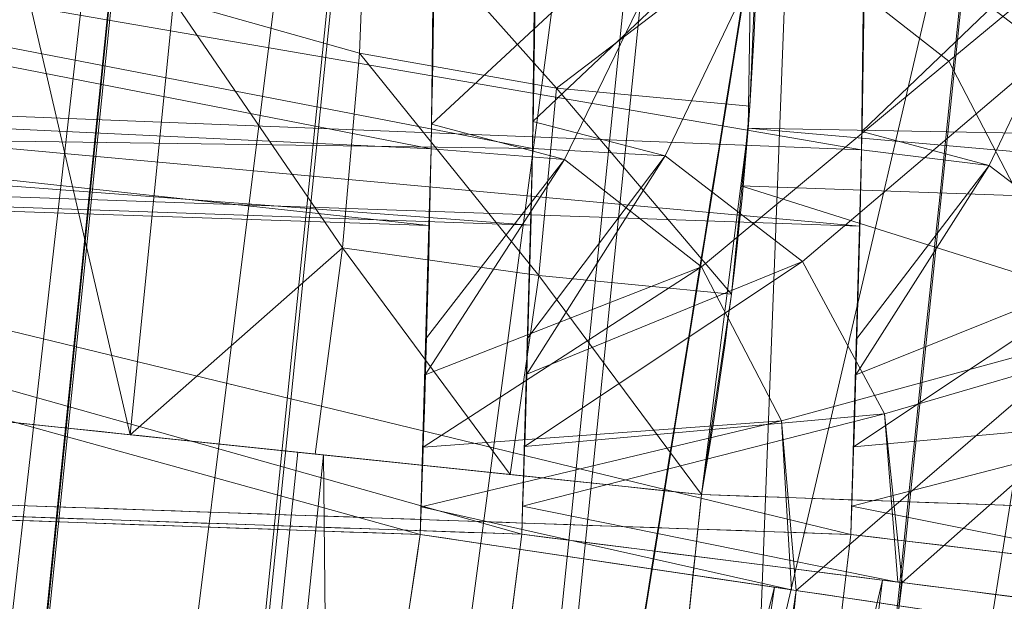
# Model space of a CAD drawing. Header units: millimetres. Extents: x -71 to 71, y -145 to 145.
# Tile 416 of 497: x -42.579 to -42.285, y 104.718 to 104.892. Entities that reach past the tile are written whole.
import ezdxf

# ---------------------------------------------------------------- set-up
doc = ezdxf.new("R2010")
doc.units = ezdxf.units.MM
doc.layers.add('1', color=7, linetype='CONTINUOUS')

msp = doc.modelspace()

# ---------------------------------------------------------------- linework, layer by layer
at = {"layer": '1', "color": 163, "linetype": 'Continuous', "lineweight": 13, "extrusion": (0.9987751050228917, -0.0349130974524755, 0.03506230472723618)}
msp.add_arc((103.1923315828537, -2.556379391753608, -46.22108392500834), 0.3, 269.7685499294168, 0.05733278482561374, dxfattribs=at)
at = {"layer": '1', "color": 163, "linetype": 'Continuous', "lineweight": 13, "extrusion": (-0.02762178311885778, -3.56842888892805e-05, 0.9996184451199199)}
msp.add_arc((-104.7947120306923, -42.43374167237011, -3.004475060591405), 0.3, 81.45700164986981, 177.9251882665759, dxfattribs=at)
at = {"layer": '1', "color": 163, "linetype": 'Continuous', "lineweight": 13, "extrusion": (0.998775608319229, -0.0349294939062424, -0.03503162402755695)}
msp.add_arc((103.192451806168, -1.964484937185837, -46.03388992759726), 0.3, 359.9158615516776, 90.1812252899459, dxfattribs=at)
at = {"layer": '1', "color": 163, "linetype": 'Continuous', "lineweight": 13, "extrusion": (0.04373933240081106, -6.0330956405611e-05, 0.9990429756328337)}
msp.add_arc((104.6811121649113, 42.52796908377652, -2.212901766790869), 0.3, 262.8341973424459, 358.077188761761, dxfattribs=at)
at = {"layer": '1', "color": 163, "linetype": 'Continuous', "lineweight": 13, "extrusion": (0.9987807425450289, -0.0347887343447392, 0.03502530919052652)}
msp.add_arc((103.202252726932, 2.90839859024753, -45.88803624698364), 0.3, 269.8281166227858, 359.853474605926, dxfattribs=at)
at = {"layer": '1', "color": 163, "linetype": 'Continuous', "lineweight": 13, "extrusion": (0.0751280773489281, -7.342131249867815e-05, 0.9971738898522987)}
msp.add_arc((104.6982097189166, 42.42142122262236, -1.893019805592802), 0.3, 263.2761855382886, 358.0504822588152, dxfattribs=at)
at = {"layer": '1', "color": 163, "linetype": 'Continuous', "lineweight": 13, "extrusion": (-0.1042949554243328, -0.9945464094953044, -4.041082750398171e-05)}
msp.add_arc((-53.05880839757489, 4.784112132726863, -99.75964359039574), 0.3, 171.9095525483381, 267.988785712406, dxfattribs=at)
at = {"layer": '1', "color": 163, "linetype": 'Continuous', "lineweight": 13, "extrusion": (-0.1473310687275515, -0.9890872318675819, 6.280224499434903e-05)}
msp.add_arc((-57.43789169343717, -4.16931211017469, -97.34005550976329), 0.3, 272.0226114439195, 1.565247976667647, dxfattribs=at)
at = {"layer": '1', "color": 163, "linetype": 'Continuous', "lineweight": 13, "extrusion": (-0.1262247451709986, -0.9920016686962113, 5.48675540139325e-05)}
msp.add_arc((-55.3209317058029, -0.3452302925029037, -98.5450945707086), 0.3, 357.512711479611, 87.98426773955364, dxfattribs=at)
at = {"layer": '1', "color": 163, "linetype": 'Continuous', "lineweight": 13, "extrusion": (-0.118377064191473, -0.9929687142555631, 5.64186304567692e-05)}
msp.add_arc((-54.44246924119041, 1.304956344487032, -98.99085944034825), 0.3, 272.0145533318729, 355.721106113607, dxfattribs=at)
at = {"layer": '1', "color": 163, "linetype": 'Continuous', "lineweight": 13}
for points, knots in [([(-37.255931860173, 118.086034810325, -16.0329830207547), (-37.309000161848, 117.814544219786, -16.0424298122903), (-37.4510698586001, 117.088691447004, -16.073078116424), (-37.68262541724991, 115.909657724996, -16.1460442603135), (-37.95066081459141, 114.550297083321, -16.2629158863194), (-38.2190603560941, 113.194132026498, -16.4115150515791), (-38.4876370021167, 111.841705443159, -16.5907976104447), (-38.75620371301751, 110.493560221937, -16.799719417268), (-39.0245982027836, 109.1500904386, -17.0371156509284), (-39.2926581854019, 107.811690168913, -17.3018214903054), (-39.5602482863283, 106.478604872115, -17.5925978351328), (-39.8272331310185, 105.151080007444, -17.9082055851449), (-40.18226096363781, 103.388603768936, -18.3604284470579), (-40.6239890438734, 101.199945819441, -18.9814254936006), (-41.15010171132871, 98.5965316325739, -19.8055945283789), (-41.6717598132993, 96.015131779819, -20.6987399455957), (-42.1886203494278, 93.4540962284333, -21.6511642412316), (-42.700463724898, 90.911223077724, -22.6535243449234), (-43.2071670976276, 88.383883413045, -23.6968428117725), (-43.7086811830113, 85.8691216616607, -24.7724874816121), (-44.2050079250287, 83.3637449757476, -25.8721245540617), (-44.6961807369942, 80.86441018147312, -26.9876298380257), (-45.1822524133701, 78.36762522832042, -28.1111098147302), (-45.6632757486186, 75.8698980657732, -29.2346709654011), (-46.1392747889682, 73.3677333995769, -30.3504106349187), (-46.61027358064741, 70.8576359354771, -31.4504261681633), (-47.07623563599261, 68.3362553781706, -32.5265702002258), (-47.537078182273, 65.8003921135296, -33.5704788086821), (-47.9926512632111, 63.24708556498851, -34.5734806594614), (-48.4427241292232, 60.6737068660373, -35.5265505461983), (-48.8869724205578, 58.07806315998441, -36.4202898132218), (-49.3249649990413, 55.4585272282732, -37.2449390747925), (-49.684288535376, 53.2549044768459, -37.8661869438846), (-49.9680088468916, 51.4795716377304, -38.3184881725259), (-50.1788301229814, 50.1419739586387, -38.6340860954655), (-50.3875827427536, 48.7983974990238, -38.9247765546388), (-50.5941525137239, 47.4491038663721, -39.1893145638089), (-50.7984252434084, 46.0943546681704, -39.4264551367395), (-51.0002746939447, 44.734563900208, -39.6350292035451), (-51.1995746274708, 43.3701455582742, -39.8138676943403), (-51.3961910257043, 42.0016703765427, -39.9619327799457), (-51.5899898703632, 40.6297090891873, -40.078186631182), (-51.7808347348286, 39.2549522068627, -40.1617330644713), (-51.9685903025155, 37.8781385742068, -40.2117576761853), (-52.0916125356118, 36.95942482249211, -40.2222932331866), (-52.1525651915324, 36.5, -40.2217613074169)], [0, 0, 0, 0, 0.00954094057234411, 0.0255160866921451, 0.0414912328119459, 0.057466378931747, 0.0734415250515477, 0.0894166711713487, 0.10539181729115, 0.12136696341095, 0.137342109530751, 0.153317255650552, 0.169292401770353, 0.201242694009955, 0.233192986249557, 0.265143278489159, 0.29709357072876, 0.329043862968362, 0.360994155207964, 0.392944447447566, 0.424894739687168, 0.45684503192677, 0.488795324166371, 0.520745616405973, 0.552695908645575, 0.584646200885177, 0.616596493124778, 0.64854678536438, 0.680497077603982, 0.712447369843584, 0.744397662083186, 0.776347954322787, 0.808298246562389, 0.82427339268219, 0.840248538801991, 0.856223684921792, 0.872198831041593, 0.888173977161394, 0.904149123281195, 0.920124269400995, 0.936099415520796, 0.952074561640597, 0.968049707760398, 0.984024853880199, 1, 1, 1, 1]), ([(-37.1742399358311, 118.086034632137, 15.9592939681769), (-37.1856192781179, 118.015882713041, 15.9563131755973), (-37.2161631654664, 117.827825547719, 15.9478847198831), (-37.2660102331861, 117.521968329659, 15.932269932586), (-37.34313740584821, 117.05073556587, 15.9045356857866), (-37.4400746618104, 116.462211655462, 15.8630204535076), (-37.5572085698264, 115.756965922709, 15.8023466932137), (-37.6751156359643, 115.052858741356, 15.73091784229), (-37.7937592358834, 114.350034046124, 15.6488607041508), (-37.9131027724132, 113.648635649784, 15.5563020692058), (-38.0331096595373, 112.948793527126, 15.4533925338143), (-38.1537433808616, 112.250637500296, 15.3402826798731), (-38.2749678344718, 111.554281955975, 15.217143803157), (-38.3967472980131, 110.859840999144, 15.0841471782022), (-38.5190467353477, 110.167412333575, 14.9414815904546), (-38.6418313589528, 109.477093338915, 14.7893356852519), (-38.8061466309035, 108.559587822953, 14.5741043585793), (-39.0125869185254, 107.418380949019, 14.2823779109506), (-39.26173729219, 106.058514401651, 13.8977135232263), (-39.5120742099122, 104.708594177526, 13.4802226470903), (-39.7633803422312, 103.368853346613, 13.0317093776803), (-40.0154568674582, 102.039403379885, 12.5539873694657), (-40.2681235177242, 100.720235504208, 12.0488850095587), (-40.52121853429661, 99.4112439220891, 11.5181935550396), (-40.7745980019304, 98.1122253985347, 10.9636877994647), (-41.0281344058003, 96.8228920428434, 10.3871070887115), (-41.36624436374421, 95.11621726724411, 9.59114636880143), (-41.7887479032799, 93.0051541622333, 8.54936981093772), (-42.2949124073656, 90.50354035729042, 7.23688787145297), (-42.7997903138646, 88.0289381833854, 5.87381059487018), (-43.3030657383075, 85.5762716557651, 4.47116578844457), (-43.8045203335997, 83.1401749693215, 3.03936567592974), (-44.3040026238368, 80.7150963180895, 1.58834462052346), (-44.8014000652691, 78.2953771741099, 0.127712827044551), (-45.2966142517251, 75.8753080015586, -1.33308100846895), (-45.7895373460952, 73.44917812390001, -2.78458719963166), (-46.2800293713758, 71.0113226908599, -4.21719202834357), (-46.7678940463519, 68.5561835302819, -5.62095565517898), (-47.2528537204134, 66.0783836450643, -6.985456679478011), (-47.7345222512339, 63.5728355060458, -8.299656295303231), (-48.1327334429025, 61.4578741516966, -9.34309434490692), (-48.4490452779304, 59.747703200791, -10.1405127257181), (-48.68504252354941, 58.4555601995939, -10.7182473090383), (-48.9196851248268, 57.1535430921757, -11.2739652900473), (-49.15283995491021, 55.8413654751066, -11.805922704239), (-49.3843588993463, 54.51882504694, -12.3123411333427), (-49.614079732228, 53.185818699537, -12.791425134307), (-49.8418232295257, 51.8423407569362, -13.2413424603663), (-50.06739627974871, 50.4885070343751, -13.6602745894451), (-50.2905909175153, 49.12455610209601, -14.0464134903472), (-50.511185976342, 47.7508594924, -14.3979884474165), (-50.6926549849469, 46.5984156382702, -14.6607386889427), (-50.8362931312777, 45.6721678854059, -14.8519889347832), (-50.9432222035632, 44.9754345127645, -14.9857625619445), (-51.0493207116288, 44.2767524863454, -15.1096830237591), (-51.1545573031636, 43.5762374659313, -15.2235787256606), (-51.2589006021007, 42.8740052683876, -15.3272780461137), (-51.3623194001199, 42.1701873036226, -15.4206301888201), (-51.4647824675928, 41.4649151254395, -15.5034843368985), (-51.5662592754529, 40.7583342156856, -15.575713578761), (-51.6667192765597, 40.050590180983, -15.6371909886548), (-51.7495641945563, 39.4599653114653, -15.6793786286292), (-51.8153024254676, 38.9870412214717, -15.7076524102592), (-51.8643338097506, 38.6321568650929, -15.7261106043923), (-51.9130894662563, 38.2771020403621, -15.7418126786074), (-51.9615659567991, 37.9218975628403, -15.7547496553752), (-52.0097598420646, 37.5665642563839, -15.7649125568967), (-52.0576679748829, 37.2111236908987, -15.7722961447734), (-52.1052872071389, 36.8555974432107, -15.7768951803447), (-52.13683866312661, 36.6185372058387, -15.7781013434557), (-52.1525651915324, 36.5, -15.7782385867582)], [0, 0, 0, 0, 0.00237380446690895, 0.00636430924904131, 0.0103548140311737, 0.0183358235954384, 0.0263168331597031, 0.0342978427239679, 0.0422788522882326, 0.0502598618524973, 0.058240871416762, 0.0662218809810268, 0.0742028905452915, 0.0821839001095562, 0.090164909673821, 0.0981459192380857, 0.10612692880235, 0.12208894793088, 0.138050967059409, 0.154012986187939, 0.169975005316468, 0.185937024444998, 0.201899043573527, 0.217861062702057, 0.233823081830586, 0.249785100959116, 0.265747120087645, 0.297671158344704, 0.329595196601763, 0.361519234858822, 0.393443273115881, 0.42536731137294, 0.457291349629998, 0.489215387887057, 0.521139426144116, 0.553063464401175, 0.584987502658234, 0.616911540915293, 0.648835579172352, 0.680759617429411, 0.71268365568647, 0.728645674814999, 0.744607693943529, 0.760569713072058, 0.776531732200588, 0.792493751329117, 0.808455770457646, 0.824417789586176, 0.840379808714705, 0.856341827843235, 0.872303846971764, 0.888265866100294, 0.896246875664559, 0.904227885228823, 0.912208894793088, 0.920189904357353, 0.928170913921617, 0.936151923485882, 0.944132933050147, 0.952113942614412, 0.960094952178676, 0.968075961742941, 0.972066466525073, 0.976056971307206, 0.980047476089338, 0.984037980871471, 0.988028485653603, 0.992018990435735, 0.996009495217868, 1, 1, 1, 1]), ([(-42.2566845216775, 105.563300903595, -5.52585062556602), (-42.302466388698, 105.277853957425, -5.52582540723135), (-42.3481784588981, 104.992395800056, -5.525800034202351), (-42.4394067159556, 104.421448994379, -5.52574915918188), (-42.4849229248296, 104.135960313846, -5.52572365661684), (-42.5901505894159, 103.474088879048, -5.525664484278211), (-42.6497699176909, 103.097691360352, -5.52563080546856), (-42.7091182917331, 102.721230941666, -5.5255970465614), (-42.709121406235, 102.721211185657, -5.52559704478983), (-42.7091245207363, 102.721191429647, -5.525597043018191)], [0, 0, 0, 0, 0.30136067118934, 0.30136067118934, 0.602720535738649, 0.602720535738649, 0.999979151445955, 0.999979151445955, 1, 1, 1, 1]), ([(-42.2289395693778, 105.563190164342, 5.50874685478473), (-42.2289416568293, 105.563170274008, 5.508746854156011), (-42.22894373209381, 105.563150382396, 5.50874685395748), (-42.2619837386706, 105.248327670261, 5.508736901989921), (-42.2947326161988, 104.933494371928, 5.508726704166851), (-42.3588684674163, 104.311203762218, 5.50870623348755), (-42.3902693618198, 104.003747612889, 5.5086959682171), (-42.452488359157, 103.388795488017, 5.508675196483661), (-42.48330644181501, 103.081299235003, 5.50866469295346), (-42.5138312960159, 102.77375391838, 5.508654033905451), (-42.5138332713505, 102.773734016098, 5.50865403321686), (-42.513835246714, 102.773714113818, 5.50865403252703)], [0, 0, 0, 0, 2.13980780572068e-05, 2.13980780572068e-05, 0.338679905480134, 0.338679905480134, 0.669339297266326, 0.669339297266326, 0.99997860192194, 0.99997860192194, 1, 1, 1, 1]), ([(-42.4235338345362, 102.676143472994, -5.81237459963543), (-42.3642389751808, 103.052485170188, -5.8116374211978), (-42.3046728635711, 103.428784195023, -5.81090233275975), (-42.1995427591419, 104.090488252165, -5.80961525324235), (-42.1540697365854, 104.375907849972, -5.80906190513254), (-42.06292791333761, 104.946735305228, -5.80795983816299), (-42.0172591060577, 105.232143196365, -5.80741111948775), (-41.9715218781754, 105.51754011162, -5.8068651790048)], [0, 0, 0, 0, 0.397255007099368, 0.397255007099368, 0.698617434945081, 0.698617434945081, 1, 1, 1, 1]), ([(-42.3309428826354, 104.738374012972, 0.99955683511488), (-42.4003316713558, 104.740790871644, 0.9971235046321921), (-42.4697204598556, 104.74320773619, 0.9946901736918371), (-42.6249874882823, 104.74861581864, 0.9892452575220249), (-42.7108657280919, 104.751607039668, 0.986233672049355), (-42.79674396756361, 104.754598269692, 0.9832220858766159)], [0, 0, 0, 0, 0.446899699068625, 0.446899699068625, 1, 1, 1, 1]), ([(-42.4594397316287, 104.738354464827, -4.47523836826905), (-42.5154150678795, 104.740311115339, -4.47720339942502), (-42.5713904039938, 104.742267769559, -4.47916843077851), (-42.7059800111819, 104.746972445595, -4.48389324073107), (-42.7845942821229, 104.749720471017, -4.48665301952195), (-42.8632085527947, 104.752468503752, -4.48941279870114)], [0, 0, 0, 0, 0.415896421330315, 0.415896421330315, 1, 1, 1, 1]), ([(-42.8219599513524, 104.752171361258, -0.0370455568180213), (-42.7477001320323, 104.749574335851, -0.0396501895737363), (-42.6734403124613, 104.746977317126, -0.0422548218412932), (-42.5425069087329, 104.742398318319, -0.046847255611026), (-42.4858333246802, 104.740416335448, -0.0488350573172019), (-42.42915974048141, 104.738434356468, -0.0508228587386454)], [0, 0, 0, 0, 0.567157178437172, 0.567157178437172, 1, 1, 1, 1]), ([(-42.5788944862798, 102.773726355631, 4.488244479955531), (-42.57889247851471, 102.773746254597, 4.48824448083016), (-42.5788904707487, 102.773766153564, 4.48824448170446), (-42.54889526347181, 103.071048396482, 4.4882575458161), (-42.5186323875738, 103.368283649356, 4.48827044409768), (-42.4575759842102, 103.962719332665, 4.48829577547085), (-42.4267824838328, 104.259920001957, 4.48830821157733), (-42.3890031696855, 104.621490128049, 4.48832305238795), (-42.3822625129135, 104.685885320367, 4.48832568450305), (-42.3755098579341, 104.750279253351, 4.48832830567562)], [0, 0, 0, 0, 3.01964231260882e-05, 3.01964231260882e-05, 0.451121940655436, 0.451121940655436, 0.902243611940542, 0.902243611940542, 1, 1, 1, 1]), ([(-42.3755098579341, 104.750279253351, 4.48832830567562), (-42.2931534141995, 104.74739031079, 4.485441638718), (-42.2107969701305, 104.744501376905, 4.48255497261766), (-42.0968331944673, 104.740503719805, 4.47856044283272), (-42.0652258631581, 104.739394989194, 4.47745257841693), (-42.0336185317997, 104.738286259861, 4.47634471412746)], [0, 0, 0, 0, 0.722654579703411, 0.722654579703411, 1, 1, 1, 1]), ([(-42.7577157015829, 102.721181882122, -4.47510858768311), (-42.7577128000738, 102.721201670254, -4.47510858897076), (-42.7577098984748, 102.721221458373, -4.475108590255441), (-42.7079455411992, 103.060611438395, -4.47513067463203), (-42.6579518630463, 103.39994763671, -4.47515268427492), (-42.5584975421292, 104.072314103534, -4.47519596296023), (-42.5090440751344, 104.405345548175, -4.475217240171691), (-42.4594397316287, 104.738354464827, -4.47523836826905)], [0, 0, 0, 0, 2.94246537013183e-05, 2.94246537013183e-05, 0.504660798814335, 0.504660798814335, 1, 1, 1, 1]), ([(-42.42915974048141, 104.738434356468, -0.0508228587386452), (-42.4693765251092, 104.422374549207, -0.0508053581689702), (-42.5094037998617, 104.106290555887, -0.0507877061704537), (-42.5542816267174, 103.749985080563, -0.0507677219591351), (-42.5593408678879, 103.709789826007, -0.0507654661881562), (-42.6041550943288, 103.353496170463, -0.0507454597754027), (-42.6436987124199, 103.037371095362, -0.0507276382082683), (-42.68300985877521, 102.72119703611, -0.0507097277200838), (-42.6830123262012, 102.721177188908, -0.05070972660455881), (-42.6830147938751, 102.721157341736, -0.0507097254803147)], [0, 0, 0, 0, 0.470111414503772, 0.470111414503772, 0.529888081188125, 0.529888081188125, 0.999970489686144, 0.999970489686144, 1, 1, 1, 1]), ([(-42.5621432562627, 102.773791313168, 0.9996716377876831), (-42.5621409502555, 102.773811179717, 0.999671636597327), (-42.5621386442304, 102.773831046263, 0.9996716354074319), (-42.5262069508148, 103.083387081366, 0.9996530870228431), (-42.4900347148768, 103.392895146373, 0.9996347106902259), (-42.4172317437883, 104.011877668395, 0.999598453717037), (-42.3806009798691, 104.321352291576, 0.9995805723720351), (-42.3394896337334, 104.666659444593, 0.999560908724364), (-42.3352176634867, 104.702516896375, 0.9995588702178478), (-42.3309428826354, 104.738374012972, 0.99955683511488)], [0, 0, 0, 0, 3.03315110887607e-05, 3.03315110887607e-05, 0.472617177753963, 0.472617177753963, 0.945234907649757, 0.945234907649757, 1, 1, 1, 1])]:
    msp.add_open_spline(points, degree=3, knots=knots, dxfattribs=at)
for points in [[(-42.79823344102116, 102.801950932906, 5.255639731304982), (-42.70572544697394, 103.735546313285, 5.254627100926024), (-42.61073433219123, 104.6661332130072, 5.253654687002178), (-42.51356006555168, 105.593069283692, 5.252745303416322)], [(-42.3930373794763, 105.051818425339, 4.18777499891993), (-42.35677939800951, 105.051286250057, 4.35048619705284), (-42.3469270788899, 104.913694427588, 4.48793524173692), (-42.3755098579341, 104.750279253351, 4.488328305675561)]]:
    msp.add_open_spline(points, degree=3, dxfattribs=at)
for points in [[(-39.2395593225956, 108.1656292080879, -18.05200055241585), (-41.42094403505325, 97.25620597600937, -20.27230337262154), (-42.80874505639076, 97.49703854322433, -12.51550577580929)], [(-42.80874505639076, 97.49703854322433, -12.51550577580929), (-41.17066040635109, 107.8914180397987, -9.442209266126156), (-39.2395593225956, 108.1656292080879, -18.05200055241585)], [(-41.60626232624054, 107.8418046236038, -5.696287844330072), (-41.17066040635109, 107.8914180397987, -9.442209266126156), (-42.80874505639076, 97.49703854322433, -12.51550577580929)], [(-42.80874505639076, 97.49703854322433, -12.51550577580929), (-41.63988679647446, 107.6760962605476, -5.603813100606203), (-41.60626232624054, 107.8418046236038, -5.696287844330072)], [(-41.68893024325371, 107.4810996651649, -5.349542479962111), (-41.63988679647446, 107.6760962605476, -5.603813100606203), (-42.80874505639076, 97.49703854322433, -12.51550577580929)], [(-41.68893024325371, 107.4810996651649, -5.349542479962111), (-42.80874505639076, 97.49703854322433, -12.51550577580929), (-41.9248566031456, 105.8328077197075, -5.746609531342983)], [(-41.97152331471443, 105.5175364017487, -5.80686517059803), (-41.9248566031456, 105.8328077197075, -5.746609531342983), (-42.80874505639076, 97.49703854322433, -12.51550577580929)], [(-42.48198121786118, 105.5897548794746, 5.348706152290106), (-42.51363128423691, 105.5930778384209, 5.252755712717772), (-42.7982434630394, 102.8019487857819, 5.255641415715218)], [(-42.7982322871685, 102.8019487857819, 5.255639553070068), (-42.51356050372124, 105.5930703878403, 5.252745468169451), (-42.66034439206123, 104.7801375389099, 4.830351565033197)], [(-42.51356050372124, 105.5930703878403, 5.252745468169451), (-42.64286160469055, 105.0119176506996, 4.782060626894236), (-42.66034439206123, 104.7801375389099, 4.830351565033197)], [(-42.7982434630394, 102.8019487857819, 5.255641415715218), (-42.76595637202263, 102.7987450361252, 5.350668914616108), (-42.48198121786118, 105.5897548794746, 5.348706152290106)], [(-42.48198121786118, 105.5897548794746, 5.348706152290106), (-42.76595637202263, 102.7987450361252, 5.350668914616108), (-42.76515170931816, 102.7986630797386, 5.353039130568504)], [(-42.48117655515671, 105.5896654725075, 5.351145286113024), (-42.48198121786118, 105.5897548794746, 5.348706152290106), (-42.76515170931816, 102.7986630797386, 5.353039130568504)], [(-42.41735860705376, 105.5829674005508, 5.432555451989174), (-42.48117655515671, 105.5896654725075, 5.351145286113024), (-42.76515170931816, 102.7986630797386, 5.353039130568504)], [(-42.76515170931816, 102.7986630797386, 5.353039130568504), (-42.70124807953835, 102.79231518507, 5.433465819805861), (-42.41735860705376, 105.5829674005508, 5.432555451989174)], [(-42.70124807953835, 102.79231518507, 5.433465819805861), (-42.70016774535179, 102.7922108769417, 5.434134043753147), (-42.4162745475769, 105.5828556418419, 5.433232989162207), (-42.41735860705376, 105.5829674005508, 5.432555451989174)], [(-42.32979565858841, 105.5737733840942, 5.487266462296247), (-42.4162745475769, 105.5828556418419, 5.433232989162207), (-42.70016774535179, 102.7922108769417, 5.434134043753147)], [(-42.70016774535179, 102.7922108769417, 5.434134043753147), (-42.61405393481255, 102.783665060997, 5.487455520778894), (-42.32979565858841, 105.5737733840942, 5.487266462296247)], [(-42.61405393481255, 102.783665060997, 5.487455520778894), (-42.60920733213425, 102.7831807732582, 5.488480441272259), (-42.32487082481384, 105.5732592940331, 5.488315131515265), (-42.32979565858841, 105.5737733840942, 5.487266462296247)], [(-42.32487082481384, 105.5732592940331, 5.488315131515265), (-42.60920733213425, 102.7831807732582, 5.488480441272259), (-42.38175228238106, 104.0863618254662, 5.508698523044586)], [(-42.38175228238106, 104.0863618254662, 5.508698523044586), (-42.23756864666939, 105.4809242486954, 5.508744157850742), (-42.32487082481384, 105.5732592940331, 5.488315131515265)], [(-42.71916300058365, 105.5632084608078, -5.509700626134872), (-42.2566831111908, 105.563297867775, -5.525850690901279), (-42.4838550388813, 104.1423976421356, -5.525724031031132), (-42.9401732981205, 104.1423082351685, -5.509789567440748)], [(-42.4838550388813, 104.1423976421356, -5.525724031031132), (-42.2566831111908, 105.563297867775, -5.525850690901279), (-42.15642064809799, 105.5472195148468, -5.548498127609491)], [(-42.23756864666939, 105.4809242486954, 5.508744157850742), (-42.38175228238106, 104.0863618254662, 5.508698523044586), (-41.84607416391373, 104.1687205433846, 5.527114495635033), (-41.70487076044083, 105.5632531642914, 5.52704744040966)], [(-42.15642064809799, 105.5472195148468, -5.548498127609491), (-42.60767623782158, 102.7051955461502, -5.548760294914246), (-42.4838550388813, 104.1423976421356, -5.525724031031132)], [(-42.60192066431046, 102.7042865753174, -5.550073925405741), (-42.60767623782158, 102.7051955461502, -5.548760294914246), (-42.15642064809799, 105.5472195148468, -5.548498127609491), (-42.1508364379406, 105.5463254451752, -5.549758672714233)], [(-42.60192066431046, 102.7042865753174, -5.550073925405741), (-42.1508364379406, 105.5463254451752, -5.549758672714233), (-42.0617051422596, 105.5320203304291, -5.609891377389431)], [(-42.0617051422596, 105.5320203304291, -5.609891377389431), (-42.51203685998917, 102.690115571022, -5.611639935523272), (-42.60192066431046, 102.7042865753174, -5.550073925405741)], [(-42.51090064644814, 102.6899367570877, -5.612416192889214), (-42.51203685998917, 102.690115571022, -5.611639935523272), (-42.0617051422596, 105.5320203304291, -5.609891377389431)], [(-42.0617051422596, 105.5320203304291, -5.609891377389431), (-42.44858399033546, 102.6801019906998, -5.704050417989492), (-42.51090064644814, 102.6899367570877, -5.612416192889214)], [(-42.44858399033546, 102.6801019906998, -5.704050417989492), (-42.0617051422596, 105.5320203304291, -5.609891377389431), (-42.06058010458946, 105.5318415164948, -5.610649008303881)], [(-42.06058010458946, 105.5318415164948, -5.610649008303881), (-42.44783893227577, 102.6799827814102, -5.707261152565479), (-42.44858399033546, 102.6801019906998, -5.704050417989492)], [(-42.44783893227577, 102.6799827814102, -5.707261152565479), (-42.06058010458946, 105.5318415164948, -5.610649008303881), (-41.99801385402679, 105.5217981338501, -5.700359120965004)], [(-41.99801385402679, 105.5217981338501, -5.700359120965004), (-41.99725389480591, 105.5216789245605, -5.703416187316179), (-42.44783893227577, 102.6799827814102, -5.707261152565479)], [(-42.19846799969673, 104.096993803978, -5.8096032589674), (-42.44783893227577, 102.6799827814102, -5.707261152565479), (-41.99725389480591, 105.5216789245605, -5.703416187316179)], [(-42.19846799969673, 104.096993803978, -5.8096032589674), (-41.97152331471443, 105.5175364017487, -5.80686517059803), (-42.80874505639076, 97.49703854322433, -12.51550577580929)], [(-42.37455129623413, 104.9367189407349, -4.380804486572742), (-42.30169206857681, 104.879654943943, -4.380804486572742), (-42.25380718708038, 104.9194261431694, -4.280692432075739), (-42.34740510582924, 104.9927398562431, -4.280692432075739)], [(-42.31802746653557, 104.9943864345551, -0.2487870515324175), (-42.22465679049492, 104.9225404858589, -0.2487870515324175), (-42.27178171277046, 104.8824712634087, -0.147024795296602), (-42.34468564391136, 104.9385666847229, -0.147024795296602)], [(-42.37455129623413, 104.9367189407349, -4.380804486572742), (-42.45506599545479, 104.9513518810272, -4.387748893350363), (-42.45611652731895, 104.8608869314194, -4.447867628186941)], [(-42.42582991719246, 104.8616990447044, -0.07881176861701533), (-42.42478683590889, 104.9513146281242, -0.1384558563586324), (-42.34468564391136, 104.9385666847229, -0.147024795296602)], [(-42.24882647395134, 104.9342900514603, 1.090711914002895), (-42.32660308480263, 104.9507930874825, 1.086781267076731), (-42.32766851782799, 104.8587486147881, 1.025706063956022)], [(-42.45611652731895, 104.8608869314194, -4.447867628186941), (-42.41641983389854, 104.8503145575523, -4.449202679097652), (-42.37455129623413, 104.9367189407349, -4.380804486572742)], [(-42.34468564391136, 104.9385666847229, -0.147024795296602), (-42.38630458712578, 104.8514172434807, -0.07734762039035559), (-42.42582991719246, 104.8616990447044, -0.07881176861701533)], [(-42.41641983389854, 104.8503145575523, -4.449202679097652), (-42.37554967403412, 104.818306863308, -4.449202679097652), (-42.30169206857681, 104.879654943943, -4.380804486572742), (-42.37455129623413, 104.9367189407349, -4.380804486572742)], [(-42.34468564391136, 104.9385666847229, -0.147024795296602), (-42.27178171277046, 104.8824712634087, -0.147024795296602), (-42.34535619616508, 104.8199087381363, -0.07734762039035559), (-42.38630458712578, 104.8514172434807, -0.07734762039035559)], [(-42.47543960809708, 104.9352660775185, 4.460483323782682), (-42.4775518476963, 104.8821061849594, 4.489716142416), (-42.53306612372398, 104.8976927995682, 4.52091870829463)], [(-42.41881519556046, 104.8716828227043, 4.471037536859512), (-42.4775518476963, 104.8821061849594, 4.489716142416), (-42.47543960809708, 104.9352660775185, 4.460483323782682)], [(-42.41881519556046, 104.8716828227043, 4.471037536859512), (-42.47543960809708, 104.9352660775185, 4.460483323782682), (-42.35893487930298, 104.9173623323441, 4.43596113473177)], [(-42.32766851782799, 104.8587486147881, 1.025706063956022), (-42.2896072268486, 104.8485562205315, 1.024683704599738), (-42.24882647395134, 104.9342900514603, 1.090711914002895)], [(-42.2896072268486, 104.8485562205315, 1.024683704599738), (-42.24977642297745, 104.8180535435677, 1.024683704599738), (-42.17764362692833, 104.8797816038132, 1.090711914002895), (-42.24882647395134, 104.9342900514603, 1.090711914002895)], [(-42.81934723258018, 104.9246266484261, -4.42613149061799), (-42.83218830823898, 104.8713102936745, -4.463295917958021), (-42.45620220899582, 104.853555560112, -4.452736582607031)], [(-42.45620220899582, 104.853555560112, -4.452736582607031), (-42.4555204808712, 104.9122959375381, -4.413703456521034), (-42.81934723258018, 104.9246266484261, -4.42613149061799)], [(-42.75063052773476, 104.9261689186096, 1.0466945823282), (-42.76850074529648, 104.8706844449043, 1.008082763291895), (-42.32773184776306, 104.8532351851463, 1.022047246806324)], [(-42.32773184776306, 104.8532351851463, 1.022047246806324), (-42.32705384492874, 104.9118340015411, 1.060927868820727), (-42.75063052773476, 104.9261689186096, 1.0466945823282)], [(-42.42592304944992, 104.853592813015, -0.07341398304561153), (-42.80052334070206, 104.858860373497, -0.05777867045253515), (-42.78934374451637, 104.9239411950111, -0.1009544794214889)], [(-42.78934374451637, 104.9239411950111, -0.1009544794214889), (-42.4252413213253, 104.912281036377, -0.1124796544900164), (-42.42592304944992, 104.853592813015, -0.07341398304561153)], [(-42.03037172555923, 104.8535853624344, 4.453607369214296), (-42.36157611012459, 104.8596724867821, 4.466832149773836), (-42.3605740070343, 104.9231290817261, 4.424769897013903)], [(-42.3605740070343, 104.9231290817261, 4.424769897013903), (-42.02968627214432, 104.9123108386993, 4.414391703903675), (-42.03037172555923, 104.8535853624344, 4.453607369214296)], [(-42.30169206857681, 104.879654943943, -4.380804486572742), (-42.25896298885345, 104.7975644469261, -4.380804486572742), (-42.19891503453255, 104.8139631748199, -4.280692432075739), (-42.25380718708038, 104.9194261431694, -4.280692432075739)], [(-42.54599660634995, 104.7681570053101, 4.549617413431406), (-42.59376972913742, 104.7731637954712, 4.595511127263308), (-42.58075729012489, 104.9178242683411, 4.563699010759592)], [(-42.58075729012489, 104.9178242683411, 4.563699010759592), (-42.53306612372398, 104.8976927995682, 4.52091870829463), (-42.54599660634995, 104.7681570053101, 4.549617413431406)], [(-42.35893487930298, 104.9173623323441, 4.43596113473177), (-42.36109182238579, 104.8662588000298, 4.464082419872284), (-42.41881519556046, 104.8716828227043, 4.471037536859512)], [(-42.54599660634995, 104.7681570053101, 4.549617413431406), (-42.53306612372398, 104.8976927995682, 4.52091870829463), (-42.4826443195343, 104.8239916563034, 4.508636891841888)], [(-42.53306612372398, 104.8976927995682, 4.52091870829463), (-42.4775518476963, 104.8821061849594, 4.489716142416), (-42.4826443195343, 104.8239916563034, 4.508636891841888)], [(-42.42408275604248, 104.815736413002, 4.489099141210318), (-42.4826443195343, 104.8239916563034, 4.508636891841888), (-42.4775518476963, 104.8821061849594, 4.489716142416)], [(-42.4775518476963, 104.8821061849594, 4.489716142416), (-42.41881519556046, 104.8716828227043, 4.471037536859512), (-42.42408275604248, 104.815736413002, 4.489099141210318)], [(-42.27178171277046, 104.8824712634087, -0.147024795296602), (-42.22813621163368, 104.8014983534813, -0.147024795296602), (-42.32084378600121, 104.7744303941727, -0.07734762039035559), (-42.34535619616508, 104.8199087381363, -0.07734762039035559)], [(-42.37554967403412, 104.818306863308, -4.449202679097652), (-42.35158488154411, 104.7722548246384, -4.449202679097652), (-42.25896298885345, 104.7975644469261, -4.380804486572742), (-42.30169206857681, 104.879654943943, -4.380804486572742)], [(-42.83218830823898, 104.8713102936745, -4.463295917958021), (-42.8394190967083, 104.8436164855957, -4.469382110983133), (-42.45684668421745, 104.8306599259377, -4.457208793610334)], [(-42.83218830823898, 104.8713102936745, -4.463295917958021), (-42.45684668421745, 104.8306599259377, -4.457208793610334), (-42.45620220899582, 104.853555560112, -4.452736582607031)], [(-42.36656799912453, 104.8101335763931, 4.481974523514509), (-42.42408275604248, 104.815736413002, 4.489099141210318), (-42.41881519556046, 104.8716828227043, 4.471037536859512)], [(-42.41881519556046, 104.8716828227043, 4.471037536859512), (-42.36109182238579, 104.8662588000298, 4.464082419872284), (-42.36656799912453, 104.8101335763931, 4.481974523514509)], [(-42.76850074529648, 104.8706844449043, 1.008082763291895), (-42.77454316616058, 104.8458442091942, 1.002762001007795), (-42.3283688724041, 104.8304066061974, 1.017577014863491)], [(-42.3283688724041, 104.8304066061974, 1.017577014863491), (-42.32773184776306, 104.8532351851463, 1.022047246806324), (-42.76850074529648, 104.8706844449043, 1.008082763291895)], [(-42.41641983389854, 104.8503145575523, -4.449202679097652), (-42.45611652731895, 104.8608869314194, -4.447867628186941), (-42.45620220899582, 104.853555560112, -4.452736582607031)], [(-42.42592304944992, 104.853592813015, -0.07341398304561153), (-42.42582991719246, 104.8616990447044, -0.07881176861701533), (-42.38630458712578, 104.8514172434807, -0.07734762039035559)], [(-42.03101620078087, 104.8306748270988, 4.458126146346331), (-42.36377403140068, 104.8424318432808, 4.470220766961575), (-42.36157611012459, 104.8596724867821, 4.466832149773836)], [(-42.03037172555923, 104.8535853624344, 4.453607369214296), (-42.03101620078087, 104.8306748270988, 4.458126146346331), (-42.36157611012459, 104.8596724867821, 4.466832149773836)], [(-42.42656752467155, 104.8307046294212, -0.06892390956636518), (-42.80352592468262, 104.8439145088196, -0.05487475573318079), (-42.80052334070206, 104.858860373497, -0.05777867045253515)], [(-42.42592304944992, 104.853592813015, -0.07341398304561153), (-42.42656752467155, 104.8307046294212, -0.06892390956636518), (-42.80052334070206, 104.858860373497, -0.05777867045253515)], [(-42.2896072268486, 104.8485562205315, 1.024683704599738), (-42.32766851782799, 104.8587486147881, 1.025706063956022), (-42.32773184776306, 104.8532351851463, 1.022047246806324)], [(-42.38630458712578, 104.8514172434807, -0.07734762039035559), (-42.42730513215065, 104.7971174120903, -0.05643207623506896), (-42.42592304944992, 104.853592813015, -0.07341398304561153)], [(-42.45620220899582, 104.853555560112, -4.452736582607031), (-42.45758429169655, 104.7970578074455, -4.469677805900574), (-42.41641983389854, 104.8503145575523, -4.449202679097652)], [(-42.38630458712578, 104.8514172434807, -0.07734762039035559), (-42.42764785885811, 104.7862023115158, -0.05538867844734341), (-42.42730513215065, 104.7971174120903, -0.05643207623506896)], [(-42.42764785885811, 104.7862023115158, -0.05538867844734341), (-42.38630458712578, 104.8514172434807, -0.07734762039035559), (-42.34535619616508, 104.8199087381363, -0.07734762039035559)], [(-42.32773184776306, 104.8532351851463, 1.022047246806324), (-42.3290990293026, 104.7969087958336, 1.005145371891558), (-42.2896072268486, 104.8485562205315, 1.024683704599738)], [(-42.37554967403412, 104.818306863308, -4.449202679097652), (-42.41641983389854, 104.8503145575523, -4.449202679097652), (-42.45793074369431, 104.7860607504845, -4.470719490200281)], [(-42.45758429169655, 104.7970578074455, -4.469677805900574), (-42.45793074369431, 104.7860607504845, -4.470719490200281), (-42.41641983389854, 104.8503145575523, -4.449202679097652)], [(-42.24977642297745, 104.8180535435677, 1.024683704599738), (-42.2896072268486, 104.8485562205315, 1.024683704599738), (-42.32944175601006, 104.7860682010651, 1.004110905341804)], [(-42.3290990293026, 104.7969087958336, 1.005145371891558), (-42.32944175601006, 104.7860682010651, 1.004110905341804), (-42.2896072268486, 104.8485562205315, 1.024683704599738)], [(-42.77454316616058, 104.8458442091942, 1.002762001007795), (-42.79674217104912, 104.7545969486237, 0.9832220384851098), (-42.33094304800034, 104.7383770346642, 0.9995568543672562)], [(-42.33094304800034, 104.7383770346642, 0.9995568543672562), (-42.3283688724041, 104.8304066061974, 1.017577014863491), (-42.77454316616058, 104.8458442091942, 1.002762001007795)], [(-42.8394190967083, 104.8436164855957, -4.469382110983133), (-42.86320880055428, 104.7524660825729, -4.489412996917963), (-42.45943948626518, 104.7383546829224, -4.475238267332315)], [(-42.45943948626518, 104.7383546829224, -4.475238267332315), (-42.45684668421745, 104.8306599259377, -4.457208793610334), (-42.8394190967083, 104.8436164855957, -4.469382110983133)], [(-42.42916032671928, 104.7384366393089, -0.0508228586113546), (-42.82195866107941, 104.7521680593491, -0.03704555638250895), (-42.80352592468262, 104.8439145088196, -0.05487475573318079)], [(-42.80352592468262, 104.8439145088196, -0.05487475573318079), (-42.42656752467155, 104.8307046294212, -0.06892390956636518), (-42.42916032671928, 104.7384366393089, -0.0508228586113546)], [(-42.03362017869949, 104.738287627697, 4.476344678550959), (-42.37550869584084, 104.7502756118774, 4.488328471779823), (-42.36377403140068, 104.8424318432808, 4.470220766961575)], [(-42.36377403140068, 104.8424318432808, 4.470220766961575), (-42.03101620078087, 104.8306748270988, 4.458126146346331), (-42.03362017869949, 104.738287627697, 4.476344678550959)], [(-42.4826443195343, 104.8239916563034, 4.508636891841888), (-42.49079152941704, 104.7623679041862, 4.516091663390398), (-42.54599660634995, 104.7681570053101, 4.549617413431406)], [(-42.43260249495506, 104.7562658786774, 4.495936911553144), (-42.49079152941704, 104.7623679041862, 4.516091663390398), (-42.4826443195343, 104.8239916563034, 4.508636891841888)], [(-42.4826443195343, 104.8239916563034, 4.508636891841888), (-42.42408275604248, 104.815736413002, 4.489099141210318), (-42.43260249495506, 104.7562658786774, 4.495936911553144)], [(-42.35158488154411, 104.7722548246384, -4.449202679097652), (-42.37554967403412, 104.818306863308, -4.449202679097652), (-42.45861619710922, 104.764387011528, -4.472772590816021)], [(-42.45793074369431, 104.7860607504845, -4.470719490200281), (-42.45861619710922, 104.764387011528, -4.472772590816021), (-42.37554967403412, 104.818306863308, -4.449202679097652)], [(-42.34535619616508, 104.8199087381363, -0.07734762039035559), (-42.42833331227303, 104.7646030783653, -0.05332416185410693), (-42.42764785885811, 104.7862023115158, -0.05538867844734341)], [(-42.42833331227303, 104.7646030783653, -0.05332416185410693), (-42.34535619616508, 104.8199087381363, -0.07734762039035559), (-42.32084378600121, 104.7744303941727, -0.07734762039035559)], [(-42.37550869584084, 104.7502756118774, 4.488328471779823), (-42.43260249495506, 104.7562658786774, 4.495936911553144), (-42.42408275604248, 104.815736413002, 4.489099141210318)], [(-42.42408275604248, 104.815736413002, 4.489099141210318), (-42.36656799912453, 104.8101335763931, 4.481974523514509), (-42.37550869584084, 104.7502756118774, 4.488328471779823)], [(-42.22579672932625, 104.7739908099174, 1.024683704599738), (-42.24977642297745, 104.8180535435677, 1.024683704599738), (-42.33011975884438, 104.7645658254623, 1.002057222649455)], [(-42.32944175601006, 104.7860682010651, 1.004110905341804), (-42.33011975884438, 104.7645658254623, 1.002057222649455), (-42.24977642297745, 104.8180535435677, 1.024683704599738)], [(-42.31558367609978, 104.7239825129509, -0.07793971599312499), (-42.32084378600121, 104.7744303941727, -0.07734762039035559), (-42.22813621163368, 104.8014983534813, -0.147024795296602)], [(-42.22813621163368, 104.8014983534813, -0.147024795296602), (-42.22108796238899, 104.7119498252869, -0.1470028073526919), (-42.31558367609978, 104.7239825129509, -0.07793971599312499)], [(-42.25896298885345, 104.7975644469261, -4.380804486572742), (-42.35158488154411, 104.7722548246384, -4.449202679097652), (-42.34729334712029, 104.7216504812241, -4.448612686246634)], [(-42.34729334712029, 104.7216504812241, -4.448612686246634), (-42.25362837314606, 104.7077029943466, -4.380812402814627), (-42.25896298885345, 104.7975644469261, -4.380804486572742)], [(-42.32084378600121, 104.7744303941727, -0.07734762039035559), (-42.42889583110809, 104.7468334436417, -0.05162533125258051), (-42.42833331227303, 104.7646030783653, -0.05332416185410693)], [(-42.42889583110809, 104.7468334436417, -0.05162533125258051), (-42.32084378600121, 104.7744303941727, -0.07734762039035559), (-42.31693595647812, 104.7241538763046, -0.07761685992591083)], [(-42.31558367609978, 104.7239825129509, -0.07793971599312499), (-42.31693595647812, 104.7241538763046, -0.07761685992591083), (-42.32084378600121, 104.7744303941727, -0.07734762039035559)], [(-42.59254038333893, 104.773037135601, 4.594543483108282), (-42.4959771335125, 104.7629117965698, 4.518576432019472), (-42.6999107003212, 102.7859374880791, 4.518736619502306)], [(-42.34865307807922, 104.7218516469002, -4.44893492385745), (-42.35158488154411, 104.7722548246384, -4.449202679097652), (-42.45917871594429, 104.7466173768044, -4.474455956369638)], [(-42.45861619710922, 104.764387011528, -4.472772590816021), (-42.45917871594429, 104.7466173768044, -4.474455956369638), (-42.35158488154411, 104.7722548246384, -4.449202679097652)], [(-42.35158488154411, 104.7722548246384, -4.449202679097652), (-42.34865307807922, 104.7218516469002, -4.44893492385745), (-42.34729334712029, 104.7216504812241, -4.448612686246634)], [(-42.22530126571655, 104.7257781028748, 1.023099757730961), (-42.22579672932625, 104.7739908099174, 1.024683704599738), (-42.33067855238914, 104.7468259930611, 1.000364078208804)], [(-42.33011975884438, 104.7645658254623, 1.002057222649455), (-42.33067855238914, 104.7468259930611, 1.000364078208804), (-42.22579672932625, 104.7739908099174, 1.024683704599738)], [(-42.4959771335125, 104.7629117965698, 4.518576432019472), (-42.48834401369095, 104.7621071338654, 4.516659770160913), (-42.69219189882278, 102.7851551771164, 4.516791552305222), (-42.6999107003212, 102.7859374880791, 4.518736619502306)], [(-42.47817397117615, 103.7621051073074, 4.488287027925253), (-42.69219189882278, 102.7851551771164, 4.516791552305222), (-42.48834401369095, 104.7621071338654, 4.516659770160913)], [(-42.48834401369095, 104.7621071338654, 4.516659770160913), (-42.37550869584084, 104.7502756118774, 4.488328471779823), (-42.47817397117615, 103.7621051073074, 4.488287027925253)], [(-42.33094304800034, 104.7383770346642, 0.9995568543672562), (-42.79674217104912, 104.7545969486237, 0.9832220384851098), (-42.91633144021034, 103.7701889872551, 0.9831759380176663), (-42.44563728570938, 103.7702634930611, 0.9996126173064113)], [(-42.45943948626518, 104.7383546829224, -4.475238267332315), (-42.86320880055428, 104.7524660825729, -4.489412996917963), (-43.01690682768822, 103.7429645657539, -4.489481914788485), (-42.60719567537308, 103.7430390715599, -4.475174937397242)], [(-42.55516454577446, 103.7428826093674, -0.05076731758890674), (-42.94663295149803, 103.7428230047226, -0.03709733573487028), (-42.82195866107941, 104.7521680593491, -0.03704555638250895), (-42.42916032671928, 104.7384366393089, -0.0508228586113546)], [(-42.13655367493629, 103.7680730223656, 4.476379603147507), (-42.4775555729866, 103.768028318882, 4.48828749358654), (-42.37550869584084, 104.7502756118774, 4.488328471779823), (-42.03362017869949, 104.738287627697, 4.476344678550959)], [(-42.45917871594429, 104.7466173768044, -4.474455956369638), (-42.45943948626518, 104.7383546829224, -4.475238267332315), (-42.34865307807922, 104.7218516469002, -4.44893492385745)], [(-42.31693595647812, 104.7241538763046, -0.07761685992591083), (-42.42916032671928, 104.7384366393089, -0.0508228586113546), (-42.42889583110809, 104.7468334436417, -0.05162533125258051)], [(-42.33067855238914, 104.7468259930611, 1.000364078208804), (-42.33094304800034, 104.7383770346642, 0.9995568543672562), (-42.22530126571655, 104.7257781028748, 1.023099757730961)], [(-42.35371202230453, 104.7226041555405, -4.450136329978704), (-42.45943948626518, 104.7383546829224, -4.475238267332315), (-42.60915145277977, 103.7298515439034, -4.475174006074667)], [(-42.55681112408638, 103.7298887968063, -0.05076659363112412), (-42.42916032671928, 104.7384366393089, -0.0508228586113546), (-42.32149571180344, 104.7247350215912, -0.07652773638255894)], [(-42.23081097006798, 104.7264412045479, 1.02187180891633), (-42.33094304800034, 104.7383770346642, 0.9995568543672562), (-42.44730621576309, 103.7561744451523, 0.999613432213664)], [(-42.32149571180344, 104.7247350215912, -0.07652773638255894), (-42.57470741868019, 102.7076914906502, -0.07670803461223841), (-42.55681112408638, 103.7298887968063, -0.05076659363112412)], [(-42.56869107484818, 102.7069389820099, -0.07815197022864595), (-42.57470741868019, 102.7076914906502, -0.07670803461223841), (-42.32149571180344, 104.7247350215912, -0.07652773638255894), (-42.31558367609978, 104.7239825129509, -0.07793971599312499)], [(-42.46252775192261, 102.7622297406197, 1.021741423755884), (-42.23081097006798, 104.7264412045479, 1.02187180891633), (-42.44730621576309, 103.7561744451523, 0.999613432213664)], [(-42.22530126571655, 104.7257781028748, 1.023099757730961), (-42.23081097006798, 104.7264412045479, 1.02187180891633), (-42.46252775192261, 102.7622297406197, 1.021741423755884), (-42.45709255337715, 102.7615964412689, 1.022945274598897)], [(-42.22530126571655, 104.7257781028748, 1.023099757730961), (-42.45709255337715, 102.7615964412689, 1.022945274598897), (-42.36821085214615, 102.7512848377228, 1.081511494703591)], [(-42.36821085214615, 102.7512848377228, 1.081511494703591), (-42.13609918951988, 104.7151535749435, 1.082343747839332), (-42.22530126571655, 104.7257781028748, 1.023099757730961)], [(-42.65268892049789, 102.7057841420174, -4.450359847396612), (-42.35371202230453, 104.7226041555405, -4.450136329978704), (-42.60915145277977, 103.7298515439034, -4.475174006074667)], [(-42.34729334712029, 104.7216504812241, -4.448612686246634), (-42.35371202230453, 104.7226041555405, -4.450136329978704), (-42.65268892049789, 102.7057841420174, -4.450359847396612), (-42.6463894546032, 102.7048602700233, -4.448875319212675)], [(-42.34729334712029, 104.7216504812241, -4.448612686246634), (-42.6463894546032, 102.7048602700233, -4.448875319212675), (-42.55429282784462, 102.6913598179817, -4.382900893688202)], [(-42.56869107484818, 102.7069389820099, -0.07815197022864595), (-42.31558367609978, 104.7239825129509, -0.07793971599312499), (-42.22108796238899, 104.7119498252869, -0.1470028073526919)], [(-42.55429282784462, 102.6913598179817, -4.382900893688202), (-42.25479811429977, 104.7078743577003, -4.381659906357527), (-42.34729334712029, 104.7216504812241, -4.448612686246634)]]:
    msp.add_3dface(points, dxfattribs=at)

doc.saveas('drawing.dxf')
